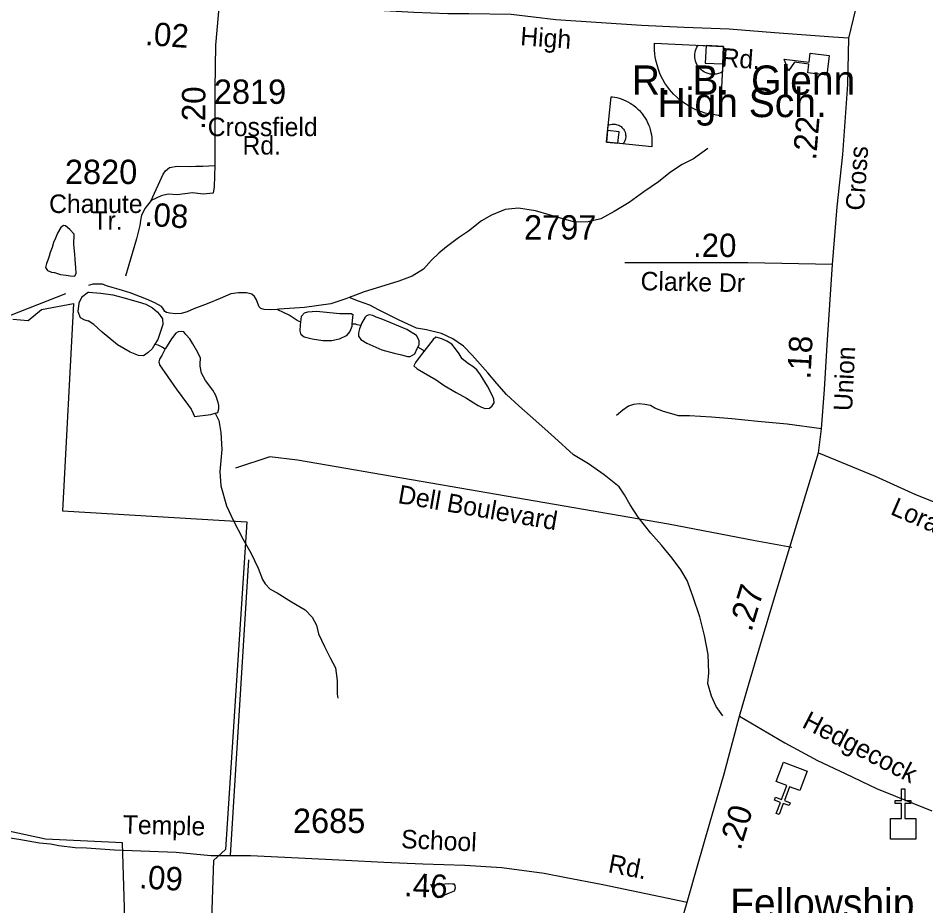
# Model space of a CAD drawing. Extents: x 1547597 to 1699558, y 810033 to 920809.
# Drawn here: x 1667211 to 1671874, y 841533 to 846092 of the extents above; entities that cross this region are included whole.
import ezdxf

# ---------------------------------------------------------------- set-up
doc = ezdxf.new("R2010")
doc.units = 0
for name, color, linetype in [('Exist Boundary Political City Limit New', 7, 'Continuous'), ('Exist Cultural Church CELL', 7, 'Continuous'), ('Exist Cultural Church Label', 7, 'Continuous'), ('Exist Cultural Educational Facility High CELL', 7, 'Continuous'), ('Exist Cultural Educational Facility High Label', 7, 'Continuous'), ('Exist Cultural Recreational Baseball or SoftBall Diamond CELL', 7, 'Continuous'), ('Exist Hydrographic Creek Single Shore', 7, 'Continuous'), ('Exist Hydrographic Misc Water Feature', 7, 'Continuous'), ('Exist Road Non-System Type 51', 7, 'Continuous'), ('Exist Road Non-System Type 51 Label', 7, 'Continuous'), ('Exist Road Secondary Mileage Hundredths English Label', 7, 'Continuous'), ('Exist Road Secondary Type 51 Attributed', 7, 'Continuous'), ('Exist Road Secondary Type 51 Label', 7, 'Continuous'), ('Exist Road Secondary Type 51 Number Label', 7, 'Continuous'), ('Map Preparation Boundary City Limit Buffer Line', 7, 'Continuous')]:
    doc.layers.add(name, color=color, linetype=linetype)

msp = doc.modelspace()

# ---------------------------------------------------------------- linework, layer by layer
at = {"layer": 'Exist Boundary Political City Limit New'}
for points in [[(1667495, 844627), (1667438.7, 843561.1), (1668385.5, 843505.5), (1668276, 841822.1), (1668214, 841765.5), (1668157, 840102.9), (1667799, 840135.8), (1667746.9, 841856.8), (1667350.5, 841875.4), (1666834.9, 841985.9)], [(1667183.7, 844545.5), (1667262.5, 844540), (1667330, 844595.5), (1667495, 844627)]]:
    msp.add_lwpolyline(points, dxfattribs=at)
at = {"layer": 'Exist Cultural Church CELL'}
for points in [[(1671227.2, 842125.2), (1671173.8, 842145), (1671147.2, 842073.7), (1671177.2, 842062.5), (1671171.6, 842047.5), (1671141.6, 842058.7), (1671120.6, 842002.4), (1671105.6, 842008), (1671126.6, 842064.3), (1671096.6, 842075.5), (1671102.2, 842090.5), (1671132.2, 842079.3), (1671158.8, 842150.6), (1671104.8, 842170.9), (1671142.1, 842270.6), (1671264.4, 842225)], [(1671692.1, 841982.1), (1671749, 841982.2), (1671749, 842058.4), (1671717, 842058.4), (1671717, 842074.3), (1671749, 842074.3), (1671749, 842134.5), (1671765.1, 842134.5), (1671765.1, 842074.3), (1671797.1, 842074.3), (1671797.1, 842058.4), (1671765.1, 842058.4), (1671765.1, 841982.2), (1671822.7, 841982.1), (1671822.7, 841875.7), (1671692.1, 841875.7)]]:
    msp.add_lwpolyline(points, close=True, dxfattribs=at)
at = {"layer": 'Exist Cultural Educational Facility High CELL'}
msp.add_lwpolyline([(1671364.7, 845799.3), (1671267.5, 845811.2), (1671273.1, 845856.9), (1671198.6, 845866), (1671168.8, 845822.3), (1671146.7, 845882.1), (1671274.3, 845866.4), (1671279.9, 845912.1), (1671377.1, 845900.2)], close=True, dxfattribs=at)
at = {"layer": 'Exist Cultural Recreational Baseball or SoftBall Diamond CELL'}
for points in [[(1670834.7, 845947.3), (1670817.8, 845592.7), (1670807.3, 845593.3), (1670789.5, 845595.1), (1670773.3, 845597.7), (1670756, 845601.3), (1670739.8, 845605.3), (1670721.6, 845610.9), (1670703.6, 845617.2), (1670685.1, 845625.3), (1670668.8, 845633.4), (1670654.6, 845641.4), (1670638.4, 845651.7), (1670621, 845663.8), (1670605.2, 845676.5), (1670592.4, 845687.9), (1670578.2, 845701.8), (1670568.3, 845712.4), (1670557.2, 845725.8), (1670543.3, 845744.4), (1670533.5, 845759.1), (1670522.9, 845777.3), (1670514.7, 845793.3), (1670507.8, 845809), (1670499.9, 845828.6), (1670492.7, 845852.1), (1670488.1, 845869.8), (1670483.9, 845892.9), (1670481.6, 845909.9), (1670480.2, 845928.2), (1670479.5, 845948.3), (1670480.1, 845964.2)], [(1670834.7, 845947.3), (1670828.6, 845816.5), (1670820, 845811.9), (1670809.4, 845808), (1670797.2, 845805.3), (1670786.2, 845804.1), (1670775.8, 845804.3), (1670766, 845805.3), (1670755.4, 845807.6), (1670745.2, 845811.3), (1670736.5, 845815.6), (1670728, 845820.6), (1670720.1, 845826.7), (1670714.5, 845832), (1670707.8, 845839.5), (1670702.5, 845847), (1670699.4, 845851.4), (1670693.9, 845862.8), (1670690.9, 845871.6), (1670688.3, 845881.2), (1670687.1, 845890), (1670686.9, 845898.4), (1670687.2, 845908.1), (1670688.4, 845917.3), (1670690.7, 845927), (1670693.7, 845934.8), (1670697, 845942.6), (1670700.7, 845948.8), (1670703.9, 845953.6)], [(1670834.7, 845947.3), (1670744.8, 845951.6), (1670740.6, 845861.7), (1670830.4, 845857.4)], [(1670232.5, 845456.1), (1670257.4, 845689.1), (1670264.3, 845688.3), (1670276, 845686.4), (1670286.6, 845684.1), (1670297.9, 845681), (1670308.4, 845677.7), (1670320.1, 845673.3), (1670331.8, 845668.5), (1670343.6, 845662.4), (1670354.1, 845656.4), (1670363.1, 845650.6), (1670373.4, 845643.2), (1670384.3, 845634.5), (1670394.3, 845625.6), (1670402.2, 845617.6), (1670411, 845607.9), (1670417.2, 845600.5), (1670424, 845591.2), (1670432.4, 845578.4), (1670438.3, 845568.4), (1670444.6, 845555.9), (1670449.3, 845545.1), (1670453.3, 845534.5), (1670457.7, 845521.2), (1670461.5, 845505.5), (1670463.9, 845493.6), (1670465.8, 845478.2), (1670466.6, 845466.9), (1670466.8, 845454.8), (1670466.5, 845441.6), (1670465.4, 845431.1)], [(1670232.5, 845456.1), (1670241.6, 845542.1), (1670247.5, 845544.8), (1670254.6, 845546.9), (1670262.8, 845548.2), (1670270, 845548.5), (1670276.9, 845548), (1670283.3, 845547), (1670290.2, 845545.1), (1670296.8, 845542.2), (1670302.3, 845539.1), (1670307.7, 845535.4), (1670312.7, 845531.1), (1670316.2, 845527.4), (1670320.3, 845522.2), (1670323.5, 845517), (1670325.4, 845514), (1670328.6, 845506.3), (1670330.2, 845500.4), (1670331.6, 845493.9), (1670332, 845488.1), (1670331.8, 845482.6), (1670331.2, 845476.1), (1670330.1, 845470.1), (1670328.2, 845463.9), (1670325.9, 845458.9), (1670323.4, 845453.8), (1670320.7, 845449.9), (1670318.4, 845446.8)], [(1670232.5, 845456.1), (1670291.5, 845449.8), (1670297.9, 845508.8), (1670238.8, 845515.2)]]:
    msp.add_lwpolyline(points, close=True, dxfattribs=at)
at = {"layer": 'Exist Hydrographic Creek Single Shore'}
msp.add_lwpolyline([(1661099.8, 841487.1), (1661232.6, 841786.5), (1661330.1, 842195.5), (1661476.7, 842416.7), (1661520.7, 842684.6), (1661568.5, 842898.9), (1661760.1, 843058.9), (1661863.3, 843013), (1662080.9, 842762.9), (1662248.4, 842879.7), (1662533.4, 843061), (1662700.4, 843090.4), (1663467.4, 843097.8), (1663735.4, 843154.7), (1664423.3, 843495.3), (1664933.4, 843672), (1665235.4, 843843.1), (1665530.4, 844083.3), (1665655.4, 844074.2), (1665879.4, 843994.2), (1666088.4, 844026.1), (1666616.4, 844271.3), (1666935.4, 844475), (1667455.4, 844677.8)], dxfattribs=at)
at = {"layer": 'Exist Hydrographic Misc Water Feature'}
for points in [[(1670753, 845422.3), (1670680.6, 845370.5), (1670622.4, 845341.3), (1670562, 845301.5), (1670499.9, 845251.8), (1670425.3, 845200), (1670349.2, 845145), (1670272.8, 845098.9), (1670204.7, 845061.7), (1670138.5, 845045.8), (1670070.4, 845043.9), (1669996.5, 845064.3), (1669938.6, 845082.7), (1669868.6, 845103), (1669780.4, 845116.3), (1669712.8, 845110.3), (1669642.3, 845080.5), (1669590.2, 845051.2), (1669523.7, 844999.2), (1669473.6, 844963.3), (1669411.3, 844917.8), (1669371, 844885.8), (1669335, 844848.8), (1669292.6, 844802.9), (1669234.5, 844767.1), (1669166.2, 844741.4), (1669093.9, 844719.9), (1668987.8, 844686.7), (1668943.8, 844668.8), (1668911.9, 844657.2)], [(1667443.4, 845026.6), (1667429.7, 845016.8), (1667413, 844988.8), (1667401.9, 844961.9), (1667391.4, 844940.5), (1667385.1, 844914.7), (1667375.2, 844889), (1667370.3, 844870.7), (1667363.2, 844850.1), (1667355.8, 844832.3), (1667350.8, 844811.7), (1667361.7, 844795.6), (1667382.3, 844788.5), (1667397.4, 844786.7), (1667428.8, 844776.4), (1667457.4, 844772.4), (1667477.6, 844769.4), (1667501.9, 844767.9), (1667508.5, 844782.1), (1667507.2, 844810), (1667503.7, 844852.3), (1667502.5, 844880.6), (1667497.1, 844930.7), (1667498.2, 844983.3), (1667475.3, 845007.1), (1667454.5, 845025.2), (1667443.4, 845026.6)], [(1668541.8, 844596.6), (1668507, 844594.8), (1668475, 844595.4), (1668457.7, 844601.6), (1668448.9, 844609.1), (1668442, 844626.5), (1668435.2, 844645.5), (1668425.2, 844662.1), (1668411.3, 844673.9), (1668383.3, 844681.8), (1668342.9, 844681), (1668303.3, 844676.1), (1668249.1, 844652.6), (1668180.9, 844625.2), (1668112.7, 844599.5), (1668078.3, 844583.8), (1668048.7, 844575.4), (1668019.7, 844573.5), (1667990.4, 844576.6), (1667973.4, 844581), (1667964.6, 844586.2), (1667954, 844603.6), (1667946.5, 844611.9), (1667913.6, 844629.8), (1667870.8, 844648.7), (1667786.9, 844681.7), (1667728.8, 844699.2), (1667692.9, 844708.2), (1667665, 844717.7), (1667643.9, 844726.4), (1667616.9, 844726.2), (1667595.1, 844726.6), (1667572.2, 844719.6)], [(1667571.8, 844684.4), (1667536.8, 844657.5), (1667522.2, 844629), (1667517.9, 844585.3), (1667529.1, 844555.1), (1667550.9, 844543), (1667570.3, 844537.5)], [(1667571.8, 844684.4), (1667634.7, 844679.8), (1667696.7, 844672), (1667748.7, 844657.8), (1667826.7, 844634.9), (1667866.6, 844622.6), (1667900.4, 844604.7), (1667924.4, 844584.5), (1667936.6, 844570.3), (1667952.3, 844548.6), (1667954.2, 844518.2), (1667927.8, 844442.4), (1667913.3, 844418.1)], [(1668911.9, 844657.2), (1668893.6, 844651), (1668817.3, 844625.4), (1668681.3, 844606), (1668551, 844597.2), (1668541.8, 844596.6)], [(1670831.6, 842509.1), (1670796, 842557.4), (1670772.1, 842609.6), (1670754.5, 842675.6), (1670758.8, 842729.7), (1670755.4, 842824.1), (1670735.9, 842922.2), (1670712.4, 843017.9), (1670676.7, 843124.4), (1670647.2, 843204.6), (1670615.5, 843258.6), (1670569.8, 843318.6), (1670516.2, 843385.4), (1670460.4, 843447.2), (1670396.7, 843529.8), (1670355.2, 843592.2), (1670325.5, 843644.5), (1670297.5, 843684.4), (1670221.6, 843746.7), (1670140, 843803.4), (1670064.2, 843850), (1669966.6, 843938.2), (1669900.7, 843996.9), (1669841.1, 844049.1), (1669783.2, 844101.9), (1669719.6, 844159.8), (1669669.8, 844216.6), (1669624, 844270.9), (1669542.6, 844361.2), (1669498.8, 844407.2), (1669442.9, 844445.3), (1669385, 844471.9), (1669308.9, 844492.3), (1669257.2, 844500.8), (1669165.4, 844543.7), (1669061.3, 844594.2), (1669017.4, 844618.1), (1668959.6, 844638.1), (1668911.9, 844657.2)], [(1668662.6, 844530.9), (1668644.8, 844540.3), (1668603.1, 844566.6), (1668577.1, 844578.6), (1668541.8, 844596.6)], [(1668662.6, 844530.9), (1668664.9, 844544), (1668667, 844562), (1668681, 844579.7), (1668699.2, 844584.3), (1668743.2, 844587.6), (1668863, 844575.2), (1668897.2, 844574.6), (1668907.2, 844575.2), (1668921.2, 844574.9), (1668929.4, 844570.6), (1668927.1, 844540.3), (1668925.6, 844520.6)], [(1669263.3, 844402.2), (1669270.6, 844414.3), (1669270.9, 844434.8), (1669264.6, 844450.6), (1669256.8, 844463), (1669207, 844492.8), (1669125.2, 844527.3), (1669075.1, 844548), (1669049.2, 844555.9), (1669033.2, 844564.4), (1669014.6, 844568.1), (1668999.7, 844563.4), (1668992.9, 844556.2), (1668975, 844524.6), (1668970.8, 844513.1)], [(1667913.3, 844418.1), (1667899.6, 844394.6), (1667879.4, 844374.5), (1667855.3, 844358.5), (1667829.4, 844359.1), (1667785.3, 844377.3), (1667721.4, 844413.8), (1667641.6, 844480.2), (1667599.8, 844518.1), (1667570.3, 844537.5)], [(1668925.6, 844520.6), (1668924.8, 844508.3), (1668914.8, 844483.1), (1668896.5, 844460.5), (1668860.5, 844443.2), (1668821.7, 844435.7), (1668776.3, 844435.9), (1668720.3, 844443.5), (1668680.3, 844454.3), (1668664.3, 844466), (1668658.6, 844485.9), (1668660.7, 844517.8), (1668662.6, 844530.9)], [(1668970.8, 844513.1), (1668953, 844516.8), (1668944.8, 844520.2), (1668925.6, 844520.6)], [(1668970.8, 844513.1), (1668964.9, 844496.1), (1668958.7, 844476.5), (1668958.6, 844458.5), (1668970.4, 844442.6), (1669002, 844423.9), (1669078.2, 844389.5), (1669142.3, 844371), (1669180.3, 844362.8), (1669210.4, 844354.8), (1669224.2, 844354.5), (1669248.3, 844368.8), (1669260.3, 844396.5), (1669263.3, 844402.2)], [(1668223, 844063.1), (1668236.1, 844066.9), (1668242, 844086.5), (1668242.2, 844102.8), (1668238.3, 844118.5), (1668225.5, 844154.1), (1668210.6, 844182.3), (1668172.8, 844230.7), (1668151.9, 844269.7), (1668145, 844305.1), (1668145.3, 844317.4), (1668147.4, 844345.3), (1668134.2, 844375.9), (1668107.8, 844419.1), (1668091.9, 844445.7), (1668071.9, 844467.4), (1668062.1, 844481.6), (1668048.1, 844483.5), (1668033.5, 844481.3), (1668020, 844474.2), (1667997.8, 844446), (1667967.7, 844396.5), (1667965.9, 844393.3)], [(1667913.3, 844418.1), (1667927.8, 844414.6), (1667951.6, 844401.8), (1667965.9, 844393.3)], [(1669295.6, 844381), (1669276.3, 844356.8), (1669252.1, 844324.5), (1669243.9, 844306.6), (1669259.8, 844290.6), (1669357.8, 844234.5), (1669399.4, 844205.7), (1669461.6, 844169.2), (1669513.2, 844141), (1669551.1, 844117.3), (1669573.2, 844102.8), (1669591.1, 844095.1), (1669609, 844088.2), (1669631.3, 844088.6), (1669645.2, 844100.6), (1669655.4, 844116), (1669653.7, 844134.9), (1669645.5, 844156.4), (1669621.8, 844202.9), (1669585.8, 844261), (1669567, 844286.9), (1669546.4, 844302.9), (1669524.2, 844317.2), (1669492.3, 844343.4), (1669476.4, 844369.1), (1669456.6, 844393.3), (1669438.7, 844417.5), (1669412.7, 844433.6), (1669386.9, 844445.6), (1669356.7, 844454.5), (1669342.7, 844442.4), (1669295.6, 844381)], [(1667965.9, 844393.3), (1667949.3, 844359.9), (1667937.2, 844340.5), (1667933.2, 844326.6), (1667937, 844312.6), (1667978.8, 844250.2), (1668022.5, 844187.7), (1668086.1, 844103.6), (1668099.9, 844083.6), (1668110, 844061.2), (1668115.9, 844047.2), (1668200, 844056.9), (1668223, 844063.1)], [(1669295.6, 844381), (1669290.6, 844386.8), (1669263.3, 844402.2)], [(1668223, 844063.1), (1668241.8, 844026.6), (1668251.5, 843964.8), (1668257.1, 843876.1), (1668246.3, 843764.7), (1668252.1, 843690.7), (1668281.6, 843588.4), (1668315, 843513.8), (1668364.7, 843417.6), (1668406.3, 843345.3), (1668443.8, 843267.5), (1668465.7, 843208.8), (1668479.6, 843187.1), (1668505.4, 843158.7), (1668541.4, 843140.7), (1668615.2, 843094.1), (1668685, 843053.3), (1668720.8, 843015.7), (1668742.9, 842975), (1668754.4, 842929.6), (1668784.1, 842865.1), (1668813.8, 842807), (1668841.6, 842756.3), (1668849.2, 842690.5), (1668848.9, 842620.8), (1668852.7, 842600.2)], [(1669350.1, 841605.3), (1669330.1, 841641.8), (1669360.1, 841641.2), (1669420.4, 841647.3), (1669442.2, 841645.3), (1669448.2, 841645.2), (1669454.2, 841636.8), (1669456.2, 841624.5), (1669450, 841609), (1669424.1, 841597.3), (1669367.6, 841573.7), (1669350.1, 841605.3)]]:
    msp.add_lwpolyline(points, dxfattribs=at)
at = {"layer": 'Exist Road Non-System Type 51'}
msp.add_line((1668394.8, 843310.3), (1668300.1, 841792), dxfattribs=at)
for points in [[(1667894.1, 845156), (1667954.9, 845290.8), (1667967.2, 845308.6), (1667987.6, 845326.2), (1668027.7, 845331.4), (1668093.7, 845330), (1668123.8, 845331.4), (1668159.8, 845332.7), (1668221.9, 845335.4)], [(1667839.9, 845053.8), (1667835.4, 845027.1), (1667818.1, 844959.4), (1667796.5, 844883.8), (1667762.1, 844766.5)], [(1671338, 843983.7), (1671160.8, 844007.3), (1671011, 844020.3), (1670877.2, 844035), (1670773.3, 844043.1), (1670659.4, 844049.4), (1670603.4, 844050.6), (1670569.5, 844059.3), (1670525.8, 844072.2), (1670482.1, 844089), (1670458.4, 844103.5), (1670430.4, 844108.1), (1670400.5, 844110.7), (1670372.4, 844107.3), (1670346.2, 844099.8), (1670317.8, 844078.4), (1670285.2, 844051)], [(1671184.9, 843372.8), (1670996.9, 843408.2), (1670552.1, 843493.3), (1668645.4, 843822.2), (1668504.2, 843839.9), (1668327.7, 843781)]]:
    msp.add_lwpolyline(points, dxfattribs=at)
at = {"layer": 'Exist Road Secondary Type 51 Attributed'}
for points in [[(1671478.7, 845989.6), (1671514.9, 846138.5), (1671548.7, 846241), (1671598.2, 846414.1), (1671650.1, 846577.7), (1671709.5, 846787.6), (1671771.7, 846994.4)], [(1668245.1, 846185), (1668224.4, 845953.7), (1668221.9, 845729.7), (1668220.8, 845575.6), (1668220.3, 845451.5), (1668221.9, 845335.4), (1668217.7, 845225.5), (1668213, 845193.8)], [(1671478.7, 845989.6), (1671397.2, 845995.5), (1671096.9, 846017.6), (1670863.2, 846036.3), (1670631.8, 846045), (1670412.5, 846055.3), (1669972.9, 846084.2), (1669742.6, 846111.1), (1669525.7, 846114.7), (1669417.7, 846114.7), (1669243.4, 846121.7), (1669090.9, 846129.4), (1668988.5, 846137.6), (1668759.1, 846150.2), (1668588.4, 846160.7)], [(1671393.7, 844827.2), (1671418.1, 845124), (1671447.1, 845392.2), (1671472.3, 845751.9), (1671478.7, 845989.6)], [(1668213, 845193.8), (1668161.7, 845188.7), (1668105.8, 845195.9), (1668026.8, 845185.3), (1667980.8, 845188.3), (1667944.6, 845179), (1667894.1, 845156), (1667863.3, 845116.6), (1667844.5, 845081), (1667839.9, 845053.8)], [(1671393.7, 844827.2), (1670959.9, 844835.3), (1670327.4, 844835.8)], [(1671321.9, 843859), (1671338, 843983.7), (1671354, 844184.8), (1671366.1, 844414.1), (1671393.7, 844827.2)], [(1670916.3, 842506.6), (1670962.3, 842666), (1671023.7, 842875.4), (1671098.6, 843121.2), (1671321.9, 843859)], [(1671321.9, 843859), (1671613.7, 843740), (1671819.9, 843645.7), (1672010.5, 843569.8)], [(1670647.3, 841551.2), (1670701.1, 841738.3), (1670762.7, 841951.9), (1670837.6, 842211.6), (1670916.3, 842506.6)], [(1670916.3, 842506.6), (1671149, 842371), (1671317.8, 842280.3), (1671459.9, 842212.3), (1671620.5, 842136.1), (1671904.7, 842020.7)], [(1667088.2, 841894.8), (1667214.3, 841876.1), (1667320.1, 841857.3), (1667376, 841851.2), (1667419.9, 841842.9), (1667504.2, 841832.8), (1667561, 841831.1), (1667705.7, 841819.9), (1668022.1, 841808.7), (1668200.2, 841792.1), (1668300.1, 841792), (1668404.3, 841791.9), (1668650.2, 841779), (1668892.1, 841768), (1669089.5, 841757.9), (1669290.2, 841748.4), (1669506, 841741.6), (1669695.8, 841729.8), (1669912.4, 841701.5), (1670017.9, 841679.6), (1670214.9, 841641.8), (1670509.3, 841580.1), (1670647.3, 841551.2)], [(1670340.6, 840449.9), (1670381.2, 840599.7), (1670451.8, 840848.5), (1670499, 841020.9), (1670567.8, 841274.6), (1670647.3, 841551.2)]]:
    msp.add_lwpolyline(points, dxfattribs=at)
at = {"layer": 'Map Preparation Boundary City Limit Buffer Line'}
for points in [[(1667495, 844627), (1667438.7, 843561.1), (1668385.5, 843505.5), (1668276, 841822.1), (1668214, 841765.5), (1668157, 840102.9), (1667799, 840135.8), (1667746.9, 841856.8), (1667350.5, 841875.4), (1666834.9, 841985.9)], [(1667183.7, 844545.5), (1667262.5, 844540), (1667330, 844595.5), (1667495, 844627)]]:
    msp.add_lwpolyline(points, dxfattribs=at)

# ---------------------------------------------------------------- texts
at = {"layer": 'Exist Cultural Church Label'}
msp.add_text('Fellowship', height=150, dxfattribs=at).set_placement((1670867.9, 841471.6))
at = {"layer": 'Exist Cultural Educational Facility High Label'}
for s, p in [('R.  B.  Glenn', (1670363, 845699.5)), ('High Sch.', (1670495.6, 845584.1))]:
    msp.add_text(s, height=150, dxfattribs=at).set_placement(p)
at = {"layer": 'Exist Road Non-System Type 51 Label'}
msp.add_text('Dell Boulevard', height=95, rotation=350.2119, dxfattribs=at).set_placement((1669157.6, 843602.4))
at = {"layer": 'Exist Road Secondary Mileage Hundredths English Label'}
for s, height, rotation, p in [('.02', 120, 356.0109, (1667860.3, 845954.8)), ('.20', 120, 89.5914, (1668171.1, 845518.1)), ('.22', 120, 85.2854, (1671309.9, 845360.4)), ('.08', 120, 356.27, (1667858.1, 845026.7)), ('.20', 120, 359.95, (1670677.6, 844865.7)), ('.18', 120, 86.9898, (1671280.9, 844235.9)), ('.27', 125, 73.0644, (1670976.9, 842936.2)), ('.20', 120, 72.8939, (1670921.1, 841813.9)), ('.09', 120, 356.4648, (1667830.4, 841623.5)), ('.46', 120, 357.4247, (1669191.5, 841582.2))]:
    msp.add_text(s, height=height, rotation=rotation, dxfattribs=at).set_placement(p)
at = {"layer": 'Exist Road Secondary Type 51 Label'}
for s, rotation, p in [('High', 355.8906, (1669787.9, 845953.7)), ('Rd.', 355.7457, (1670821.7, 845844.8)), ('Cross', 86.1531, (1671555.7, 845101.7)), ('Clarke Dr', 358.8532, (1670407.5, 844695.3)), ('Union', 87.1042, (1671494.6, 844072.6)), ('Loradale', 336.6159, (1671686.6, 843546.1)), ('Hedgecock', 332.6162, (1671232.5, 842452.9)), ('Temple', 358.6539, (1667747.3, 841903.9)), ('School', 357.359, (1669176.3, 841829.8)), ('Rd.', 349.0196, (1670237.2, 841706.3))]:
    msp.add_text(s, height=95, rotation=rotation, dxfattribs=at).set_placement(p)
for s, p in [('Crossfield', (1668184.5, 845486.4)), ('Rd.', (1668363.1, 845391.9)), ('Chanute', (1667369.5, 845091.7)), ('Tr.', (1667592.6, 845005.8))]:
    msp.add_text(s, height=95, dxfattribs=at).set_placement(p)
at = {"layer": 'Exist Road Secondary Type 51 Number Label'}
for s, p in [('2819', (1668215.9, 845652.3)), ('2820', (1667450.7, 845240.4)), ('2797', (1669809.7, 844955.5)), ('2685', (1668622.2, 841907.1))]:
    msp.add_text(s, height=125, dxfattribs=at).set_placement(p)

doc.saveas('drawing.dxf')
